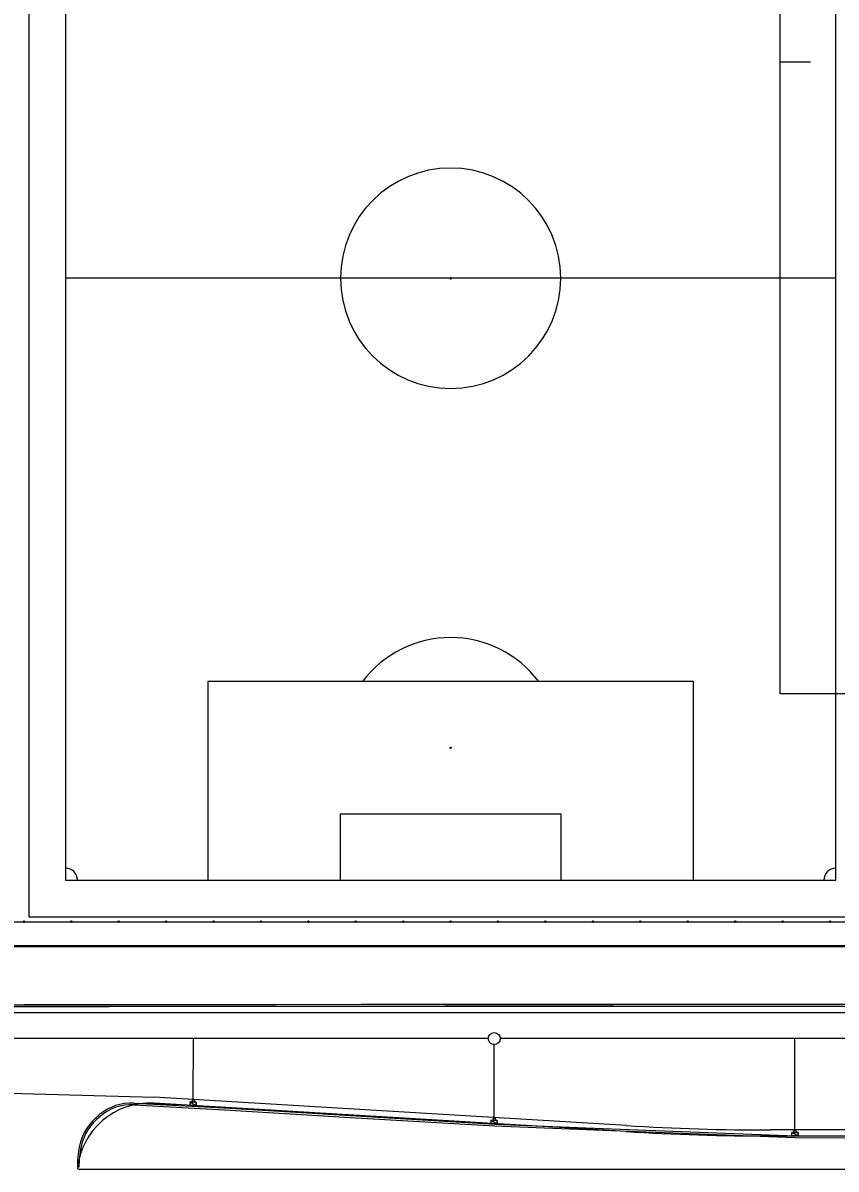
# Model space of a CAD drawing. Extents: x -264205 to -263659, y -1242401 to -1241986.
# Drawn here: x -264043 to -263975.5, y -1242315 to -1242219.8 of the extents above; entities that cross this region are included whole.
import ezdxf

# ---------------------------------------------------------------- set-up
doc = ezdxf.new("R2010")
doc.units = 0
for name, color, linetype in [('PROJEKT_OBRUBNIKY_KOMUNIKACIE', 7, 'Continuous'), ('PROJEKT_TDZ_VODOROVNE', 7, 'Continuous'), ('RAM_NA_TLAC_2-3_1-250', 7, 'Continuous'), ('SITUACIA_DSP_2D', 7, 'Continuous'), ('SO_20-1_OBRUBNIKY_DOLNA_HRANA', 7, 'Continuous'), ('SO_20-1_OBRUBNIKY_HORNA_HRANA', 7, 'Continuous'), ('SO_20-2_OBRUBNIKY_HORNA_HRANA', 7, 'Continuous')]:
    doc.layers.add(name, color=color, linetype=linetype)

msp = doc.modelspace()

# ---------------------------------------------------------------- linework, layer by layer
at = {"layer": 'PROJEKT_OBRUBNIKY_KOMUNIKACIE'}
for p, q in [((-263971.068, -1242301.482), (-264112.961, -1242301.482)), ((-263992.94, -1242311.872), (-264032.171, -1242309.514)), ((-264032.171, -1242309.514), (-264030.1, -1242309.638)), ((-263980.94, -1242312.232), (-263924.192, -1242312.232)), ((-264038.443, -1242314.982), (-263836.403, -1242314.982))]:
    msp.add_line(p, q, dxfattribs=at)
for points in [[(-264042.568, -1242294.032), (-263972.468, -1242294.032), (-263972.468, -1242187.932), (-264042.568, -1242187.932), (-264042.568, -1242294.032)], [(-263965.143, -1242296.432), (-264120.018, -1242296.432), (-264120.282, -1242296.432)]]:
    msp.add_lwpolyline(points, dxfattribs=at)
for centre, radius, start, end in [((-264032.531, -1242315.503), 6, 86.56019, 175.02052), ((-263980.94, -1242112.232), 200, 266.56019, 270)]:
    msp.add_arc(centre, radius, start, end, dxfattribs=at)
at = {"layer": 'PROJEKT_TDZ_VODOROVNE'}
for p, q in [((-264112.961, -1242301.982), (-263971.806, -1242301.982)), ((-264050.531, -1242308.482), (-264032.141, -1242309.015)), ((-263992.91, -1242311.373), (-264032.141, -1242309.015)), ((-263842.661, -1242311.732), (-263980.94, -1242311.732))]:
    msp.add_line(p, q, dxfattribs=at)
msp.add_arc((-263980.94, -1242112.232), 199.5, 266.56019, 270, dxfattribs=at)
at = {"layer": 'RAM_NA_TLAC_2-3_1-250'}
msp.add_line((-263980.139, -1242223.011), (-263977.639, -1242223.011), dxfattribs=at)
msp.add_lwpolyline([(-263980.139, -1242275.511), (-263980.139, -1241985.511), (-263905.889, -1241985.511), (-263905.889, -1242275.511)], close=True, dxfattribs=at)
at = {"layer": 'SITUACIA_DSP_2D'}
for p, q in [((-264042.568, -1242187.932), (-264042.568, -1242294.032)), ((-264039.518, -1242190.982), (-264039.518, -1242290.982)), ((-263975.518, -1242290.982), (-263975.518, -1242190.982)), ((-263975.518, -1242240.982), (-264039.518, -1242240.982)), ((-263987.358, -1242274.482), (-264027.678, -1242274.482)), ((-264027.678, -1242274.482), (-264027.678, -1242290.982)), ((-263987.358, -1242290.982), (-263987.358, -1242274.482)), ((-264016.678, -1242290.982), (-264016.678, -1242285.482)), ((-264016.678, -1242285.482), (-263998.358, -1242285.482)), ((-263998.358, -1242285.482), (-263998.358, -1242290.982)), ((-264039.518, -1242290.982), (-263975.518, -1242290.982)), ((-264042.568, -1242294.032), (-263972.468, -1242294.032)), ((-264045.118, -1242294.432), (-263972.068, -1242294.432)), ((-264042.908, -1242294.432), (-264043.028, -1242294.432)), ((-264042.968, -1242294.492), (-264042.968, -1242294.372)), ((-264038.969, -1242294.432), (-264039.089, -1242294.432)), ((-264039.029, -1242294.492), (-264039.029, -1242294.372)), ((-264035.03, -1242294.432), (-264035.15, -1242294.432)), ((-264035.09, -1242294.492), (-264035.09, -1242294.372)), ((-264031.091, -1242294.432), (-264031.211, -1242294.432)), ((-264031.151, -1242294.492), (-264031.151, -1242294.372)), ((-264027.152, -1242294.432), (-264027.272, -1242294.432)), ((-264027.212, -1242294.492), (-264027.212, -1242294.372)), ((-264023.213, -1242294.432), (-264023.333, -1242294.432)), ((-264023.273, -1242294.492), (-264023.273, -1242294.372)), ((-264019.274, -1242294.432), (-264019.394, -1242294.432)), ((-264019.334, -1242294.492), (-264019.334, -1242294.372)), ((-264015.336, -1242294.432), (-264015.456, -1242294.432)), ((-264015.396, -1242294.492), (-264015.396, -1242294.372)), ((-264011.397, -1242294.432), (-264011.517, -1242294.432)), ((-264011.457, -1242294.492), (-264011.457, -1242294.372)), ((-264007.458, -1242294.432), (-264007.578, -1242294.432)), ((-264007.518, -1242294.492), (-264007.518, -1242294.372)), ((-264003.519, -1242294.432), (-264003.639, -1242294.432)), ((-264003.579, -1242294.492), (-264003.579, -1242294.372)), ((-263999.58, -1242294.432), (-263999.7, -1242294.432)), ((-263999.64, -1242294.492), (-263999.64, -1242294.372)), ((-263995.641, -1242294.432), (-263995.761, -1242294.432)), ((-263995.701, -1242294.492), (-263995.701, -1242294.372)), ((-263991.702, -1242294.432), (-263991.822, -1242294.432)), ((-263991.762, -1242294.492), (-263991.762, -1242294.372)), ((-263987.763, -1242294.432), (-263987.883, -1242294.432)), ((-263987.823, -1242294.492), (-263987.823, -1242294.372)), ((-263983.824, -1242294.432), (-263983.944, -1242294.432)), ((-263983.884, -1242294.492), (-263983.884, -1242294.372)), ((-263979.886, -1242294.432), (-263980.006, -1242294.432)), ((-263979.946, -1242294.492), (-263979.946, -1242294.372)), ((-263975.947, -1242294.432), (-263976.067, -1242294.432)), ((-263976.007, -1242294.492), (-263976.007, -1242294.372)), ((-263965.143, -1242296.432), (-264120.018, -1242296.432)), ((-263971.068, -1242301.482), (-264112.961, -1242301.482)), ((-264004.396, -1242304.147), (-264044.527, -1242304.147)), ((-264028.895, -1242309.22), (-264028.89, -1242304.147)), ((-263954.413, -1242304.147), (-264003.396, -1242304.147)), ((-263978.913, -1242311.742), (-263978.913, -1242304.147)), ((-264003.896, -1242310.723), (-264003.896, -1242304.647)), ((-263992.94, -1242311.872), (-264032.171, -1242309.514)), ((-264032.171, -1242309.514), (-264032.171, -1242309.514)), ((-264029.162, -1242309.695), (-264029.144, -1242309.405)), ((-264028.663, -1242309.725), (-264029.162, -1242309.695)), ((-264029.144, -1242309.405), (-264028.645, -1242309.435)), ((-264029.144, -1242309.405), (-264028.663, -1242309.725)), ((-264029.144, -1242309.405), (-264028.663, -1242309.725)), ((-264028.645, -1242309.435), (-264029.144, -1242309.405)), ((-264028.645, -1242309.435), (-264028.663, -1242309.725)), ((-264028.663, -1242309.725), (-264028.645, -1242309.435)), ((-264004.163, -1242311.197), (-264004.146, -1242310.908)), ((-264003.664, -1242311.227), (-264004.163, -1242311.197)), ((-264004.146, -1242310.908), (-264003.646, -1242310.938)), ((-264004.146, -1242310.908), (-264003.664, -1242311.227)), ((-264004.146, -1242310.908), (-264003.664, -1242311.227)), ((-264003.646, -1242310.938), (-264004.146, -1242310.908)), ((-264003.646, -1242310.938), (-264003.664, -1242311.227)), ((-264003.664, -1242311.227), (-264003.646, -1242310.938)), ((-263980.94, -1242312.232), (-263857.327, -1242312.232)), ((-263979.163, -1242311.942), (-263978.663, -1242311.942)), ((-263979.163, -1242312.232), (-263979.163, -1242311.942)), ((-263979.163, -1242311.942), (-263978.663, -1242312.232)), ((-263979.163, -1242311.942), (-263978.663, -1242312.232)), ((-263978.663, -1242311.942), (-263979.163, -1242311.942)), ((-263978.663, -1242312.232), (-263979.163, -1242312.232)), ((-263978.663, -1242311.942), (-263978.663, -1242312.232)), ((-263978.663, -1242312.232), (-263978.663, -1242311.942)), ((-264038.443, -1242314.982), (-263836.403, -1242314.982))]:
    msp.add_line(p, q, dxfattribs=at)
for centre, radius in [((-264007.518, -1242279.982), 0.06), ((-264042.968, -1242294.432), 0.06), ((-264039.029, -1242294.432), 0.06), ((-264035.09, -1242294.432), 0.06), ((-264031.151, -1242294.432), 0.06), ((-264027.212, -1242294.432), 0.06), ((-264023.273, -1242294.432), 0.06), ((-264019.334, -1242294.432), 0.06), ((-264015.396, -1242294.432), 0.06), ((-264011.457, -1242294.432), 0.06), ((-264007.518, -1242294.432), 0.06), ((-264003.579, -1242294.432), 0.06), ((-263999.64, -1242294.432), 0.06), ((-263995.701, -1242294.432), 0.06), ((-263991.762, -1242294.432), 0.06), ((-263987.823, -1242294.432), 0.06), ((-263983.884, -1242294.432), 0.06), ((-263979.946, -1242294.432), 0.06), ((-263976.007, -1242294.432), 0.06), ((-264003.896, -1242304.147), 0.5), ((-264028.895, -1242309.32), 0.1), ((-264003.896, -1242310.823), 0.1), ((-263978.913, -1242311.842), 0.1)]:
    msp.add_circle(centre, radius, dxfattribs=at)
for centre, radius, start, end in [((-264007.518, -1242240.982), 9.15, 360, 180), ((-264007.518, -1242240.982), 9.15, 180, 360), ((-264007.518, -1242240.982), 0.0605, 90, 270), ((-264007.518, -1242240.982), 0.0605, 270, 90), ((-264007.518, -1242279.982), 9.15, 36.94821, 143.05179), ((-264007.518, -1242279.982), 0.0303, 90, 270), ((-264007.518, -1242279.982), 0.0303, 270, 90), ((-264039.518, -1242290.982), 1, 0, 90), ((-263975.518, -1242290.982), 1, 90, 180), ((-264032.531, -1242315.503), 6, 86.56019, 175.02052), ((-263980.94, -1242112.232), 200, 266.56019, 270)]:
    msp.add_arc(centre, radius, start, end, dxfattribs=at)
at = {"layer": 'SO_20-1_OBRUBNIKY_DOLNA_HRANA'}
for points in [[(-264084.992, -1242301.468), (-264078.002, -1242301.482), (-264070.986, -1242301.489), (-264064.021, -1242301.482), (-264056.978, -1242301.482), (-264049.977, -1242301.481), (-264042.921, -1242301.475), (-264035.92, -1242301.469), (-264028.972, -1242301.456), (-264022.003, -1242301.442), (-264014.974, -1242301.438), (-264007.969, -1242301.429), (-264000.909, -1242301.426), (-263993.952, -1242301.425)], [(-263993.952, -1242301.425), (-263986.921, -1242301.437), (-263979.924, -1242301.441), (-263972.919, -1242301.445), (-263970.912, -1242301.438)], [(-264033.805, -1242309.499), (-264025.829, -1242309.934), (-264015.848, -1242310.539), (-264003.863, -1242311.243), (-263994.874, -1242311.606), (-263986.882, -1242311.907), (-263978.856, -1242312.215), (-263970.892, -1242312.243), (-263962.891, -1242312.248), (-263954.893, -1242312.255), (-263953.892, -1242312.266), (-263946.9, -1242312.261), (-263936.904, -1242312.253), (-263927.909, -1242312.236)]]:
    msp.add_lwpolyline(points, dxfattribs=at)
for centre, major_axis, ratio, start_param, end_param in [((-264034.026, -1242313.661), (0.481, 4.14), 0.999833, 0.062646, 0.82187), ((-264034.01, -1242313.997), (-3.876, -2.174), 0.998598, 4.860749, 5.565783), ((-264031.337, -1242314.585), (-3.403, -6.376), 0.992668, 4.990922, 5.232731)]:
    msp.add_ellipse(centre, major_axis=major_axis, ratio=ratio, start_param=start_param, end_param=end_param, dxfattribs=at)
at = {"layer": 'SO_20-1_OBRUBNIKY_HORNA_HRANA'}
for points in [[(-264084.994, -1242301.327), (-264077.993, -1242301.335), (-264070.958, -1242301.339), (-264063.998, -1242301.345), (-264056.974, -1242301.334), (-264049.976, -1242301.332), (-264042.963, -1242301.324), (-264035.917, -1242301.32), (-264028.967, -1242301.31), (-264022.019, -1242301.3), (-264014.954, -1242301.285), (-264007.975, -1242301.28), (-264000.942, -1242301.277), (-263993.949, -1242301.276)], [(-263993.949, -1242301.276), (-263986.923, -1242301.287), (-263979.923, -1242301.293), (-263972.92, -1242301.295), (-263970.913, -1242301.29)], [(-264033.819, -1242309.643), (-264025.833, -1242310.082), (-264015.854, -1242310.687), (-264003.872, -1242311.39), (-263994.881, -1242311.753), (-263986.886, -1242312.056), (-263978.896, -1242312.359), (-263970.883, -1242312.387), (-263962.888, -1242312.396), (-263954.878, -1242312.403), (-263953.896, -1242312.41), (-263946.895, -1242312.406), (-263936.899, -1242312.396), (-263927.906, -1242312.382)]]:
    msp.add_lwpolyline(points, dxfattribs=at)
for centre, major_axis, ratio, start_param, end_param in [((-264034.033, -1242313.625), (-1.327, 3.76), 0.99987, 5.8902, 6.655533), ((-264034.073, -1242313.959), (-3.712, -2.023), 0.998497, 4.865889, 5.584759), ((-264033.999, -1242314.008), (-1.241, -6.235), 0.677566, 4.705598, 4.976492)]:
    msp.add_ellipse(centre, major_axis=major_axis, ratio=ratio, start_param=start_param, end_param=end_param, dxfattribs=at)
at = {"layer": 'SO_20-2_OBRUBNIKY_HORNA_HRANA'}
for points in [[(-264048.312, -1242296.489), (-264028.434, -1242296.487), (-264007.811, -1242296.484), (-263989.348, -1242296.492), (-263970.175, -1242296.491), (-263970.185, -1242293.475)], [(-264048.263, -1242296.44), (-264028.48, -1242296.445), (-264007.857, -1242296.442), (-263989.394, -1242296.45), (-263970.221, -1242296.449), (-263970.229, -1242293.474)]]:
    msp.add_lwpolyline(points, dxfattribs=at)

doc.saveas('drawing.dxf')
